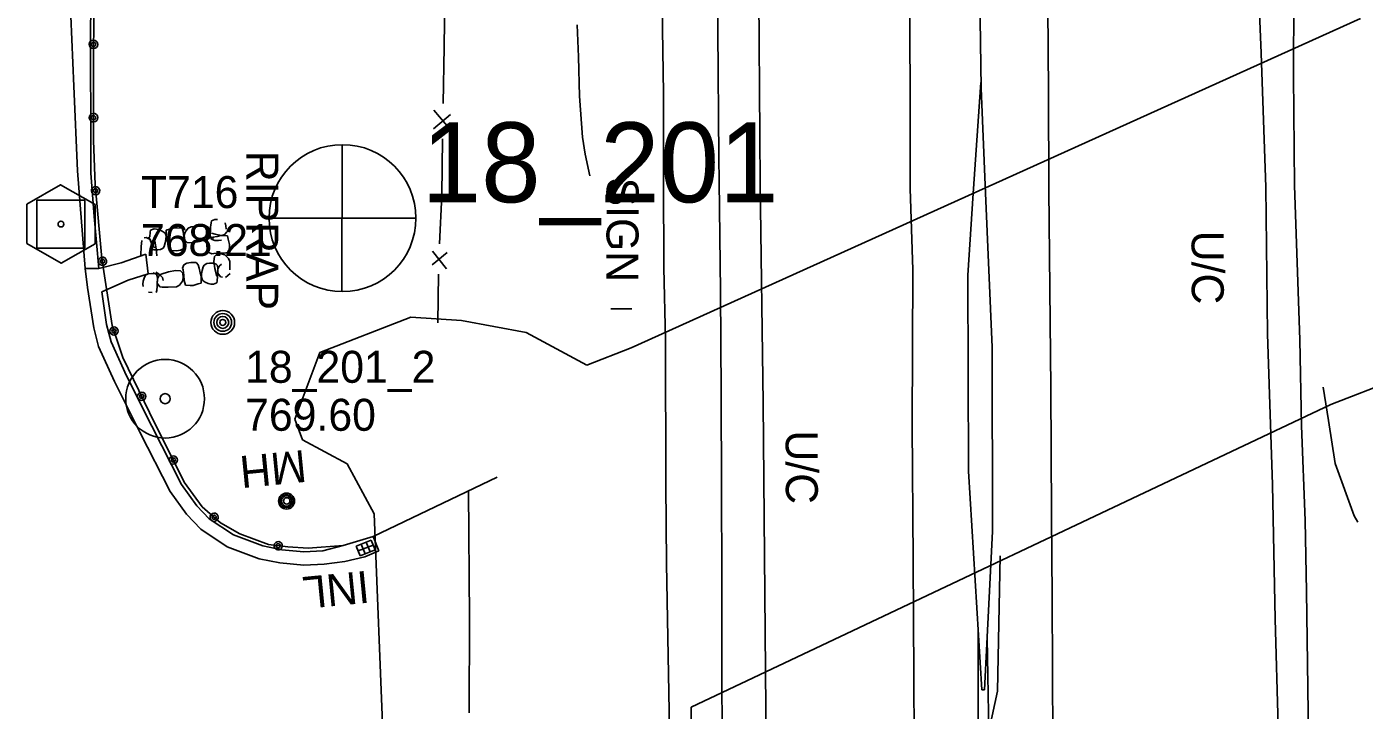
# Model space of a CAD drawing. Extents: x 589250 to 1188077, y 162953 to 363065.
# Drawn here: x 593835.4 to 594086.3, y 188269.4 to 188397.6 of the extents above; entities that cross this region are included whole.
import ezdxf

# ---------------------------------------------------------------- set-up
doc = ezdxf.new("R2010")
doc.units = 0
for name, color, linetype in [('E_AREA', 7, 'Continuous'), ('E_AREA_Text', 7, 'Continuous'), ('E_BMGRD_P', 7, 'Continuous'), ('E_DRN', 7, 'Continuous'), ('E_DRN_RipRap', 7, 'Continuous'), ('E_DRN_RipRap_Text', 7, 'Continuous'), ('E_DRN_Text', 7, 'Continuous'), ('E_FEN_P', 7, 'Continuous'), ('E_MAP_Control', 7, 'Continuous'), ('E_MAP_PassPoints', 7, 'Continuous'), ('E_MAP_PhotoCenter', 7, 'Continuous'), ('E_MISCPROP', 7, 'Continuous'), ('E_RDWY', 7, 'Continuous'), ('E_RDWY_C_and_G', 7, 'Continuous'), ('E_RDWY_Gravel', 7, 'Continuous'), ('E_SGN', 7, 'Continuous'), ('E_SGN_Text', 7, 'Continuous'), ('E_UTL_MH', 7, 'Continuous'), ('E_UTL_MH_Text', 7, 'Continuous'), ('E_WAL', 7, 'Continuous'), ('E_WTR_FlowLine', 7, 'Continuous')]:
    doc.layers.add(name, color=color, linetype=linetype)

msp = doc.modelspace()

# ---------------------------------------------------------------- linework, layer by layer
at = {"layer": 'E_AREA'}
for p, q in [((593948.81, 188337.39), (594085.58, 188399.16)), ((593890.4, 188336.47), (593907.43, 188343.11)), ((593907.43, 188343.11), (593916.95, 188342.51)), ((593916.95, 188342.51), (593929.09, 188340.24)), ((593929.09, 188340.24), (593940.49, 188334.14)), ((593885.68, 188323.97), (593890.4, 188336.47)), ((593940.49, 188334.14), (593948.81, 188337.39)), ((594097.47, 188333.55), (594080.03, 188326.7)), ((594080.03, 188326.7), (593960.02, 188269.93)), ((593887.11, 188320.1), (593885.68, 188323.97)), ((593895.49, 188315.57), (593887.11, 188320.1)), ((593900.56, 188306.25), (593895.49, 188315.57)), ((593902.79, 188250.54), (593900.56, 188306.25)), ((593960.02, 188269.93), (593959.79, 188224.09))]:
    msp.add_line(p, q, dxfattribs=at)
at = {"layer": 'E_BMGRD_P'}
for p, q in [((593848.24, 188422.71), (593847.93, 188392.95)), ((593847.93, 188392.95), (593847.94, 188376.23)), ((593847.94, 188376.23), (593848.22, 188367.94)), ((593848.22, 188367.94), (593849.53, 188354.1)), ((593849.53, 188354.1), (593851.43, 188341.57)), ((593851.43, 188341.57), (593853.46, 188335.53)), ((593853.46, 188335.53), (593858.44, 188325.26)), ((593858.44, 188325.26), (593864.96, 188312.17)), ((593864.96, 188312.17), (593868.35, 188307.56)), ((593868.35, 188307.56), (593871.75, 188304.54)), ((593871.75, 188304.54), (593875.38, 188302.45)), ((593875.38, 188302.45), (593880.75, 188300.47)), ((593880.75, 188300.47), (593884.37, 188300)), ((593888.21, 188299.76), (593894.75, 188300.27)), ((593884.37, 188300), (593888.21, 188299.76))]:
    msp.add_line(p, q, dxfattribs=at)
for centre, radius in [((593851.79, 188340.51), 0.776), ((593851.79, 188340.51), 0.391), ((593856.99, 188328.26), 0.776), ((593856.99, 188328.26), 0.391), ((593862.9, 188316.32), 0.776), ((593862.9, 188316.32), 0.391)]:
    msp.add_circle(centre, radius, dxfattribs=at)
for centre, major_axis, ratio in [((593847.94, 188394.29), (0.008, 0.801), 0.999886), ((593847.94, 188394.29), (0.004, 0.403), 0.999886), ((593847.94, 188380.54), (0.259, 0.758), 0.999873), ((593847.94, 188380.54), (0.13, 0.382), 0.999873), ((593848.32, 188366.84), (0.774, 0.061), 0.998241), ((593848.32, 188366.84), (0.39, 0.031), 0.998241), ((593849.61, 188353.6), (0.767, 0.123), 0.996546), ((593849.61, 188353.6), (0.386, 0.062), 0.996546), ((593870.57, 188305.58), (0.58, -0.516), 0.999998), ((593870.58, 188305.58), (0.292, -0.26), 0.999998), ((593882.58, 188300.23), (0.77, -0.1), 0.999994), ((593882.58, 188300.23), (0.388, -0.05), 0.999994)]:
    msp.add_ellipse(centre, major_axis=major_axis, ratio=ratio, dxfattribs=at)
at = {"layer": 'E_DRN'}
for p, q in [((593900, 188301.3), (593897.22, 188300.18)), ((593897.59, 188299.25), (593900.37, 188300.37)), ((593898.15, 188300.55), (593898.89, 188298.7)), ((593899.07, 188300.92), (593899.82, 188299.07)), ((593900.75, 188299.44), (593900, 188301.3)), ((593897.22, 188300.18), (593897.96, 188298.32)), ((593897.96, 188298.32), (593900.75, 188299.44))]:
    msp.add_line(p, q, dxfattribs=at)
at = {"layer": 'E_DRN_RipRap'}
for p, q in [((593869.9, 188359.97), (593870, 188360.81)), ((593870, 188360.81), (593870.07, 188361.19)), ((593870.07, 188361.19), (593870.71, 188361.45)), ((593870.71, 188361.45), (593871.19, 188361.41)), ((593872.62, 188360.78), (593872.76, 188360.26)), ((593857.44, 188357.98), (593857.83, 188358.08)), ((593857.83, 188358.08), (593858.56, 188357.66)), ((593858.93, 188356.71), (593858.34, 188358.2)), ((593858.48, 188358.2), (593858.58, 188359.04)), ((593858.58, 188359.04), (593858.65, 188359.42)), ((593858.65, 188359.42), (593859.29, 188359.67)), ((593859.29, 188359.67), (593859.76, 188359.64)), ((593859.76, 188359.64), (593860.28, 188359.51)), ((593860.28, 188359.51), (593860.84, 188359.25)), ((593860.84, 188359.25), (593861.22, 188358.99)), ((593861.22, 188358.99), (593861.37, 188358.88)), ((593861.37, 188358.88), (593861.55, 188358.36)), ((593861.55, 188358.36), (593861.5, 188357.69)), ((593862.19, 188359.6), (593861.57, 188359.42)), ((593861.57, 188359.42), (593861.59, 188358.15)), ((593861.59, 188358.15), (593861.77, 188357.49)), ((593863.11, 188359.9), (593862.19, 188359.6)), ((593863.66, 188359.9), (593863.11, 188359.9)), ((593864.58, 188359.83), (593863.66, 188359.9)), ((593864.8, 188358.91), (593864.58, 188359.83)), ((593864.85, 188357.94), (593864.8, 188358.91)), ((593864.98, 188356.96), (593864.85, 188357.94)), ((593864.96, 188358.41), (593865.12, 188359.07)), ((593865.04, 188357.55), (593864.96, 188358.41)), ((593865.12, 188359.07), (593865.7, 188359.82)), ((593865.7, 188359.82), (593866.26, 188360.09)), ((593866.26, 188360.09), (593867.81, 188360.18)), ((593867.81, 188360.18), (593868.99, 188360.15)), ((593868.99, 188360.15), (593869.39, 188360.08)), ((593869.14, 188357.71), (593869.57, 188358.07)), ((593869.7, 188357.99), (593869.32, 188357.71)), ((593869.39, 188360.08), (593869.89, 188359.39)), ((593869.57, 188358.07), (593869.85, 188358.61)), ((593870.11, 188358.03), (593869.64, 188358.3)), ((593870.31, 188358.1), (593869.7, 188357.99)), ((593869.84, 188358.37), (593869.9, 188359.97)), ((593869.94, 188357.88), (593869.84, 188358.37)), ((593869.85, 188358.61), (593869.89, 188359.39)), ((593870.74, 188358.7), (593870.07, 188358.89)), ((593870.49, 188357.96), (593870.11, 188358.03)), ((593871.15, 188358.27), (593870.31, 188358.1)), ((593871.35, 188358.53), (593870.74, 188358.7)), ((593871.81, 188358.42), (593871.15, 188358.27)), ((593872.01, 188358.44), (593871.35, 188358.53)), ((593873.05, 188358.36), (593871.81, 188358.42)), ((593872.54, 188358.6), (593872.01, 188358.44)), ((593872.65, 188358.74), (593872.54, 188358.6)), ((593872.92, 188359.11), (593872.65, 188358.74)), ((593872.76, 188360.26), (593872.81, 188359.64)), ((593873.2, 188357.72), (593873.05, 188358.36)), ((593856.8, 188354.77), (593856.86, 188356.34)), ((593856.86, 188356.34), (593857, 188357.51)), ((593858.84, 188356.94), (593858.56, 188357.66)), ((593858.57, 188355.81), (593858.82, 188356.32)), ((593859.26, 188355.72), (593858.76, 188355.88)), ((593858.82, 188356.32), (593858.84, 188356.94)), ((593859.22, 188356.31), (593858.93, 188356.71)), ((593859.53, 188356.2), (593859.22, 188356.31)), ((593859.99, 188355.73), (593859.26, 188355.72)), ((593859.41, 188357.37), (593859.7, 188355.93)), ((593859.7, 188355.93), (593859.8, 188354.6)), ((593860.53, 188355.79), (593859.99, 188355.73)), ((593860.98, 188356.07), (593860.53, 188355.79)), ((593861.22, 188356.37), (593860.98, 188356.07)), ((593861.37, 188357.06), (593861.22, 188356.37)), ((593861.5, 188357.69), (593861.37, 188357.06)), ((593861.77, 188357.49), (593861.98, 188356.65)), ((593861.98, 188356.65), (593862.13, 188356.03)), ((593862.13, 188356.03), (593862.42, 188355.66)), ((593862.42, 188355.66), (593862.56, 188355.6)), ((593862.56, 188355.6), (593863.5, 188355.58)), ((593863.5, 188355.58), (593864.24, 188355.67)), ((593864.24, 188355.67), (593864.85, 188356.01)), ((593864.85, 188356.01), (593865.07, 188356.6)), ((593865.07, 188356.6), (593864.98, 188356.96)), ((593865.5, 188357.14), (593865.04, 188357.55)), ((593866.45, 188357.05), (593865.5, 188357.14)), ((593867.74, 188357.28), (593866.45, 188357.05)), ((593869.14, 188357.71), (593867.74, 188357.28)), ((593869.25, 188357.57), (593869.2, 188356.62)), ((593869.2, 188356.62), (593869.25, 188355.86)), ((593869.32, 188357.71), (593869.25, 188357.57)), ((593869.25, 188355.86), (593869.55, 188355.23)), ((593870.19, 188357.66), (593869.94, 188357.88)), ((593870.68, 188357.5), (593870.19, 188357.66)), ((593871.41, 188357.5), (593870.68, 188357.5)), ((593871.95, 188357.56), (593871.41, 188357.5)), ((593873.46, 188356.77), (593873.2, 188357.72)), ((593873.33, 188355.29), (593873.44, 188356.22)), ((593873.44, 188356.22), (593873.46, 188356.77)), ((593864.88, 188352.92), (593864.66, 188352.33)), ((593865.47, 188353.26), (593864.88, 188352.92)), ((593866.21, 188353.35), (593865.47, 188353.26)), ((593867.14, 188353.34), (593866.21, 188353.35)), ((593867.28, 188353.28), (593867.14, 188353.34)), ((593867.58, 188352.91), (593867.28, 188353.28)), ((593867.73, 188352.3), (593867.58, 188352.91)), ((593868.72, 188352.88), (593869.17, 188353.16)), ((593869.17, 188353.16), (593869.7, 188353.22)), ((593869.55, 188355.23), (593870.13, 188354.98)), ((593869.7, 188353.22), (593870.42, 188353.23)), ((593870.13, 188354.98), (593870.48, 188355.04)), ((593870.42, 188353.23), (593870.92, 188353.07)), ((593870.48, 188355.04), (593871.46, 188355.12)), ((593870.51, 188353.55), (593870.64, 188354.51)), ((593870.68, 188352.22), (593870.51, 188353.55)), ((593870.64, 188354.51), (593871.06, 188354.95)), ((593870.92, 188353.07), (593871.16, 188352.85)), ((593871.06, 188354.95), (593871.91, 188354.98)), ((593871.46, 188355.12), (593872.42, 188355.11)), ((593871.96, 188353.03), (593871.53, 188352.67)), ((593871.91, 188354.98), (593872.56, 188354.78)), ((593872.42, 188355.11), (593873.33, 188355.29)), ((593872.56, 188354.78), (593873.27, 188354.15)), ((593873.27, 188354.15), (593873.52, 188353.57)), ((593873.52, 188353.57), (593873.53, 188351.99)), ((593857.24, 188349.85), (593857.41, 188350.44)), ((593857.41, 188350.44), (593857.6, 188350.85)), ((593857.6, 188350.85), (593857.69, 188351.01)), ((593857.69, 188351.01), (593858.18, 188351.26)), ((593858.18, 188351.26), (593858.84, 188351.29)), ((593858.84, 188351.29), (593859.48, 188351.23)), ((593859.09, 188351.4), (593859.58, 188351.24)), ((593859.48, 188351.23), (593860.18, 188351.16)), ((593859.58, 188351.24), (593859.83, 188351.02)), ((593859.65, 188351.55), (593860.28, 188351.18)), ((593859.83, 188351.02), (593859.93, 188350.53)), ((593859.93, 188350.53), (593859.89, 188348.93)), ((593860.2, 188350.84), (593859.93, 188350.29)), ((593860.18, 188351.16), (593860.51, 188350.96)), ((593860.63, 188351.2), (593860.2, 188350.84)), ((593860.51, 188350.96), (593860.85, 188350.54)), ((593860.63, 188351.2), (593862.01, 188351.63)), ((593860.85, 188350.54), (593860.99, 188350.01)), ((593862.01, 188351.63), (593863.29, 188351.87)), ((593863.29, 188351.87), (593864.24, 188351.78)), ((593864.24, 188351.78), (593864.69, 188351.38)), ((593864.78, 188350.52), (593864.63, 188349.86)), ((593864.66, 188352.33), (593864.75, 188351.97)), ((593864.69, 188351.38), (593864.78, 188350.52)), ((593864.75, 188351.97), (593864.88, 188350.99)), ((593864.88, 188350.99), (593864.94, 188350.01)), ((593867.95, 188351.45), (593867.73, 188352.3)), ((593868.13, 188350.79), (593867.95, 188351.45)), ((593868.16, 188349.52), (593868.13, 188350.79)), ((593868.17, 188350.59), (593868.21, 188351.26)), ((593868.36, 188350.06), (593868.17, 188350.59)), ((593868.21, 188351.26), (593868.34, 188351.89)), ((593868.34, 188351.89), (593868.49, 188352.57)), ((593868.49, 188352.57), (593868.72, 188352.88)), ((593871.04, 188350.79), (593870.68, 188352.22)), ((593871.22, 188350.76), (593871.12, 188349.92)), ((593871.16, 188352.85), (593871.27, 188352.36)), ((593871.27, 188352.36), (593871.22, 188350.76)), ((593871.26, 188352.12), (593871.23, 188351.35)), ((593871.73, 188350.66), (593871.23, 188351.35)), ((593871.53, 188352.67), (593871.26, 188352.12)), ((593872.13, 188350.59), (593871.73, 188350.66)), ((593873.55, 188351.32), (593872.67, 188350.54)), ((593857.19, 188349.32), (593857.24, 188349.85)), ((593857.23, 188348.85), (593857.19, 188349.32)), ((593859.79, 188348.09), (593859.72, 188347.71)), ((593859.89, 188348.93), (593859.79, 188348.09)), ((593859.93, 188350.29), (593859.89, 188349.51)), ((593860.4, 188348.83), (593859.89, 188349.51)), ((593860.79, 188348.76), (593860.4, 188348.83)), ((593861.96, 188348.74), (593860.79, 188348.76)), ((593863.5, 188348.83), (593861.96, 188348.74)), ((593864.05, 188349.1), (593863.5, 188348.83)), ((593864.63, 188349.86), (593864.05, 188349.1)), ((593864.94, 188350.01), (593865.17, 188349.1)), ((593865.17, 188349.1), (593866.09, 188349.03)), ((593866.09, 188349.03), (593866.63, 188349.04)), ((593866.63, 188349.04), (593867.54, 188349.34)), ((593867.54, 188349.34), (593868.16, 188349.52)), ((593868.5, 188349.95), (593868.36, 188350.06)), ((593868.88, 188349.69), (593868.5, 188349.95)), ((593869.44, 188349.44), (593868.88, 188349.69)), ((593869.95, 188349.31), (593869.44, 188349.44)), ((593870.43, 188349.28), (593869.95, 188349.31)), ((593871.06, 188349.54), (593870.43, 188349.28)), ((593871.12, 188349.92), (593871.06, 188349.54)), ((593858.92, 188347.71), (593858.23, 188347.83))]:
    msp.add_line(p, q, dxfattribs=at)
at = {"layer": 'E_FEN_P'}
for p, q in [((593913.69, 188393.8), (593913.85, 188404.42)), ((593913.53, 188383.17), (593913.69, 188393.8)), ((593911.72, 188378.42), (593914.92, 188381.16)), ((593914.94, 188378.2), (593911.77, 188381.95)), ((593913.27, 188365.97), (593913.43, 188376.59)), ((593913.27, 188365.97), (593912.85, 188356.84)), ((593911.51, 188355.49), (593914.13, 188352.19)), ((593914.27, 188355.22), (593911.45, 188352.95)), ((593912.66, 188351.19), (593912.51, 188342.05))]:
    msp.add_line(p, q, dxfattribs=at)
at = {"layer": 'E_MAP_Control'}
for p, q in [((593837.33, 188356.08), (593837.33, 188365.08)), ((593837.33, 188365.08), (593846.33, 188365.08)), ((593837.33, 188356.08), (593837.33, 188365.08)), ((593837.33, 188365.08), (593846.33, 188365.08)), ((593846.33, 188365.08), (593846.33, 188356.08)), ((593846.33, 188365.08), (593846.33, 188356.08)), ((593846.33, 188356.08), (593837.33, 188356.08)), ((593846.33, 188356.08), (593837.33, 188356.08))]:
    msp.add_line(p, q, dxfattribs=at)
msp.add_lwpolyline([(593835.42, 188364.34), (593835.42, 188356.95), (593841.87, 188353.22), (593848.27, 188356.89), (593848.27, 188364.22), (593841.75, 188367.94)], close=True, dxfattribs=at)
msp.add_lwpolyline([(593835.42, 188364.34), (593835.42, 188356.95), (593841.87, 188353.22), (593848.27, 188356.89), (593848.27, 188364.22), (593841.75, 188367.94)], close=True, dxfattribs=at)
msp.add_circle((593841.83, 188360.58), 0.546, dxfattribs=at)
msp.add_circle((593841.83, 188360.58), 0.546, dxfattribs=at)
at = {"layer": 'E_MAP_PassPoints'}
for radius in [7.38, 7.38, 0.945, 0.945]:
    msp.add_circle((593861.37, 188327.82), radius, dxfattribs=at)
at = {"layer": 'E_MAP_PhotoCenter'}
for p, q in [((593894.59, 188375.48), (593894.52, 188348.08)), ((593894.59, 188375.48), (593894.52, 188348.08)), ((593880.9, 188361.68), (593908.36, 188361.66)), ((593880.9, 188361.68), (593908.36, 188361.66))]:
    msp.add_line(p, q, dxfattribs=at)
msp.add_circle((593894.64, 188361.69), 13.78, dxfattribs=at)
msp.add_circle((593894.64, 188361.69), 13.78, dxfattribs=at)
at = {"layer": 'E_MISCPROP'}
for radius in [2.23, 1.67, 1.12, 0.558]:
    msp.add_circle((593872.18, 188342.13), radius, dxfattribs=at)
at = {"layer": 'E_RDWY'}
for p, q in [((593964.88, 188417.57), (593965.03, 188396.92)), ((594066.99, 188392.65), (594066.28, 188408.74)), ((594027.1, 188385.26), (594026.96, 188401.35)), ((593844.22, 188386.45), (593843.71, 188399.59)), ((594001.08, 188400.48), (594001.13, 188380.77)), ((593965.03, 188396.92), (593965.26, 188373.03)), ((594067.84, 188367.53), (594066.99, 188392.65)), ((593844.94, 188370.59), (593844.22, 188386.45)), ((594027.16, 188367.09), (594027.1, 188385.26)), ((594001.13, 188380.77), (594001.15, 188367.26)), ((593965.26, 188373.03), (593965.32, 188368.6)), ((593844.94, 188370.59), (593846.37, 188352.22)), ((593965.32, 188368.6), (593965.55, 188348)), ((594001.15, 188367.26), (594001.61, 188351.98)), ((594027.52, 188329.84), (594027.16, 188367.09)), ((594068.14, 188339.97), (594067.84, 188367.53)), ((593853.12, 188353.29), (593848.94, 188352.22)), ((593857.77, 188354.92), (593853.12, 188353.29)), ((593858.18, 188351.26), (593857.77, 188354.92)), ((593848.94, 188352.22), (593846.37, 188352.22)), ((593854.46, 188350.08), (593858.18, 188351.26)), ((594001.61, 188351.98), (594001.48, 188322.82)), ((593849.5, 188347.86), (593854.46, 188350.08)), ((593965.55, 188348), (593965.69, 188328.87)), ((593850.39, 188341.75), (593849.5, 188347.86)), ((594069.07, 188311.63), (594068.14, 188339.97)), ((593965.69, 188328.87), (593965.76, 188310.92)), ((594027.61, 188306.05), (594027.52, 188329.84)), ((594001.48, 188322.82), (594001.68, 188297.55)), ((593918.46, 188286.63), (593918.29, 188310.53)), ((593965.76, 188310.92), (593965.82, 188294.52)), ((594069.57, 188286.48), (594069.07, 188311.63)), ((594027.78, 188290.57), (594027.61, 188306.05)), ((594001.68, 188297.55), (594001.84, 188275.81)), ((593965.82, 188294.52), (593965.81, 188277.06)), ((594027.84, 188276.85), (594027.78, 188290.57)), ((593918.41, 188268.91), (593918.46, 188286.63)), ((594070.15, 188266.45), (594069.57, 188286.48)), ((593965.81, 188277.06), (593965.86, 188256.87)), ((594001.84, 188275.81), (594001.89, 188254.76)), ((594027.92, 188257.12), (594027.84, 188276.85))]:
    msp.add_line(p, q, dxfattribs=at)
at = {"layer": 'E_RDWY_C_and_G'}
for p, q in [((593846.84, 188348.69), (593846.37, 188352.22)), ((593847.98, 188341.11), (593846.84, 188348.69)), ((593848.9, 188337.63), (593847.98, 188341.11)), ((593851.27, 188338.47), (593850.39, 188341.75)), ((593854.12, 188332.11), (593851.27, 188338.47)), ((593851.86, 188331.04), (593848.9, 188337.63)), ((593856.62, 188321.51), (593851.86, 188331.04)), ((593858.85, 188322.64), (593854.12, 188332.11)), ((593862.33, 188310.42), (593856.62, 188321.51)), ((593864.47, 188311.73), (593858.85, 188322.64)), ((593865.38, 188306.14), (593862.33, 188310.42)), ((593867.31, 188307.74), (593864.47, 188311.73)), ((593869.66, 188305.27), (593867.31, 188307.74)), ((593868.05, 188303.34), (593865.38, 188306.14)), ((593874.17, 188302.29), (593869.66, 188305.27)), ((593873.02, 188300.05), (593868.05, 188303.34)), ((593879.68, 188300.21), (593874.17, 188302.29)), ((593883.26, 188299.48), (593879.68, 188300.21)), ((593894.75, 188300.27), (593890.98, 188299.28)), ((593901.45, 188299.3), (593900.41, 188301.94)), ((593878.99, 188297.8), (593873.02, 188300.05)), ((593882.89, 188297), (593878.99, 188297.8)), ((593887.42, 188299.11), (593883.26, 188299.48)), ((593890.98, 188299.28), (593887.42, 188299.11)), ((593898.81, 188298.15), (593895.11, 188297.27)), ((593901.45, 188299.3), (593898.81, 188298.15)), ((593887.37, 188296.6), (593882.89, 188297)), ((593891.19, 188296.79), (593887.37, 188296.6)), ((593895.11, 188297.27), (593891.19, 188296.79))]:
    msp.add_line(p, q, dxfattribs=at)
at = {"layer": 'E_RDWY_Gravel'}
for p, q in [((593954.66, 188397.13), (593954.5, 188444.95)), ((593847.54, 188423.48), (593847.38, 188394.52)), ((594073.04, 188388.44), (594073.08, 188403.25)), ((593954.84, 188385.05), (593954.66, 188397.13)), ((593847.38, 188394.52), (593847.45, 188376.15)), ((594073.2, 188367.83), (594073.04, 188388.44)), ((593954.88, 188368.83), (593954.84, 188385.05)), ((593847.45, 188376.15), (593847.46, 188370.15)), ((593848.05, 188361.98), (593847.46, 188370.15)), ((593954.88, 188368.83), (593954.94, 188352.35)), ((594074.21, 188338.88), (594073.2, 188367.83)), ((593848.94, 188352.22), (593848.05, 188361.98)), ((593954.94, 188352.35), (593955.23, 188338.88)), ((593955.23, 188338.88), (593955.29, 188311.8)), ((594074.5, 188322.71), (594074.21, 188338.88)), ((594075.19, 188304.94), (594074.5, 188322.71)), ((593955.29, 188311.8), (593955.44, 188296.81)), ((594075.45, 188291.67), (594075.19, 188304.94)), ((593955.44, 188296.81), (593955.96, 188265.75)), ((594075.62, 188278.21), (594075.45, 188291.67)), ((594013.9, 188284.03), (594013.9, 188257.06)), ((594015.87, 188265.4), (594015.55, 188282.88)), ((594075.85, 188264.27), (594075.62, 188278.21))]:
    msp.add_line(p, q, dxfattribs=at)
at = {"layer": 'E_SGN'}
msp.add_line((593945, 188344.65), (593948.94, 188344.69), dxfattribs=at)
at = {"layer": 'E_UTL_MH'}
for centre, radius in [((593884.15, 188308.62), 1.5), ((593884.15, 188308.62), 1.22), ((593884.15, 188308.63), 0.968), ((593884.18, 188308.64), 0.605)]:
    msp.add_circle(centre, radius, dxfattribs=at)
at = {"layer": 'E_WAL'}
for p, q in [((594014.42, 188386.08), (594013.82, 188426.85)), ((593972.57, 188423.91), (593972.92, 188377.17)), ((594014.4, 188387.15), (594012.92, 188366.31)), ((594015.23, 188366.36), (594014.42, 188386.08)), ((593972.92, 188377.17), (593972.97, 188368.19)), ((593972.97, 188368.19), (593973.55, 188327.06)), ((594011.93, 188350.98), (594012.92, 188366.31)), ((594015.23, 188366.36), (594016.5, 188337.51)), ((594012.05, 188314.25), (594011.93, 188350.98)), ((594016.5, 188337.51), (594016.55, 188302.9)), ((593973.55, 188327.06), (593974.06, 188269.72)), ((593923.65, 188313.11), (593900.41, 188301.94)), ((594014.57, 188273.18), (594012.05, 188314.25)), ((594016.55, 188302.9), (594015.06, 188273.18)), ((593900.41, 188301.94), (593894.75, 188300.27)), ((594018.03, 188298.31), (594017.49, 188272.95)), ((594017.49, 188272.95), (594012.03, 188247.4)), ((594015.06, 188273.18), (594014.57, 188273.18)), ((593974.06, 188269.72), (593973.79, 188222.61))]:
    msp.add_line(p, q, dxfattribs=at)
at = {"layer": 'E_WTR_FlowLine'}
for p, q in [((593938.89, 188391.93), (593938.66, 188397.97)), ((593939.1, 188384.59), (593938.89, 188391.93)), ((593939.65, 188376.86), (593939.1, 188384.59)), ((593940.14, 188373.71), (593939.65, 188376.86)), ((593941.04, 188369.64), (593940.14, 188373.71)), ((594078.59, 188330.01), (594079.61, 188323.75)), ((594079.61, 188323.75), (594080.85, 188315.65)), ((594080.85, 188315.65), (594084.4, 188305.86)), ((594084.4, 188305.86), (594085.12, 188304.67))]:
    msp.add_line(p, q, dxfattribs=at)

# ---------------------------------------------------------------- texts
at = {"layer": 'E_AREA_Text'}
for p in [(594053.9, 188359.33), (593977.76, 188321.86)]:
    msp.add_text('U/C', height=6, rotation=270.1943, dxfattribs=at).set_placement(p)
at = {"layer": 'E_DRN_RipRap_Text'}
msp.add_text('RIPRAP', height=6, rotation=269.9111, dxfattribs=at).set_placement((593876.62, 188374.32))
at = {"layer": 'E_DRN_Text'}
msp.add_text('INL', height=6, rotation=185.6126, dxfattribs=at).set_placement((593899.33, 188295.56))
at = {"layer": 'E_MAP_Control'}
for s, p in [('T716', (593856.83, 188363.58)), ('T716', (593856.83, 188363.58)), ('768.21', (593856.83, 188354.58)), ('768.21', (593856.83, 188354.58))]:
    msp.add_text(s, height=6, dxfattribs=at).set_placement(p)
at = {"layer": 'E_MAP_PassPoints'}
for s, p in [('18_201_2', (593876.37, 188330.8)), ('18_201_2', (593876.37, 188330.8)), ('769.60', (593876.37, 188321.8)), ('769.60', (593876.37, 188321.8))]:
    msp.add_text(s, height=6, dxfattribs=at).set_placement(p)
at = {"layer": 'E_MAP_PhotoCenter'}
msp.add_text('18_201', height=15, dxfattribs=at).set_placement((593909.49, 188364.66))
msp.add_text('18_201', height=15, dxfattribs=at).set_placement((593909.49, 188364.66))
at = {"layer": 'E_SGN_Text'}
msp.add_text('SIGN', height=6, rotation=269.9111, dxfattribs=at).set_placement((593944.18, 188369.3))
at = {"layer": 'E_UTL_MH_Text'}
msp.add_text('MH', height=6, rotation=185.6126, dxfattribs=at).set_placement((593887.55, 188318.22))

doc.saveas('drawing.dxf')
